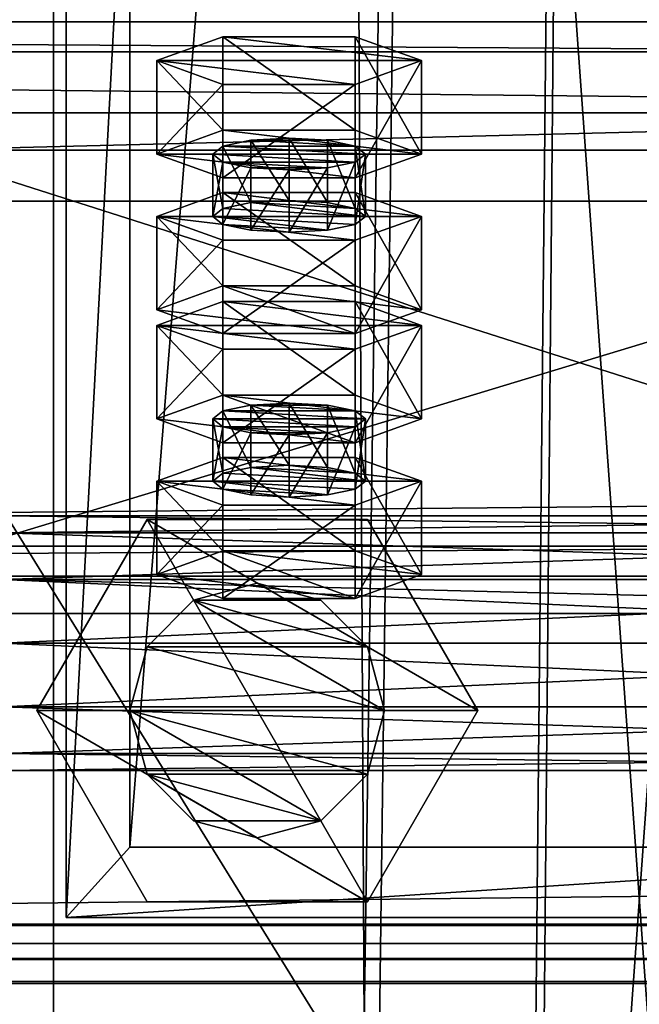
# Model space of a CAD drawing. Header units: millimetres. Extents: x -333 to 67333, y -930 to 39730.
# Tile 581 of 656: x -49 to 0, y 23592 to 23669. Entities that reach past the tile are written whole.
import ezdxf

# ---------------------------------------------------------------- set-up
doc = ezdxf.new("R2010")
doc.units = ezdxf.units.MM
for name, color, linetype in [('13', 7, 'Continuous'), ('4', 7, 'Continuous'), ('5', 7, 'Continuous'), ('6', 7, 'Continuous'), ('7', 7, 'Continuous'), ('95', 7, 'Continuous'), ('99', 7, 'Continuous')]:
    doc.layers.add(name, color=color, linetype=linetype)

msp = doc.modelspace()

# ---------------------------------------------------------------- meshes
at = {"layer": '13', "color": 30}
mesh = msp.add_polyface(dxfattribs=at)
corners = [(-330.01, 23596.403, 6663.84), (-330.01, 23668.786, 6648.455), (6099.99, 23668.786, 6648.455), (6099.99, 23596.403, 6663.84), (-330.01, 23627.621, 6454.781), (6099.99, 23627.621, 6454.781), (-330.01, 23688.266, 6441.891), (6099.99, 23688.266, 6441.891), (-330.01, 23690.969, 6454.607), (6099.99, 23690.969, 6454.607), (-330.01, 23692.925, 6454.191), (6099.99, 23692.925, 6454.191), (-330.01, 23689.806, 6439.519), (6099.99, 23689.806, 6439.519), (-330.01, 23625.248, 6453.241), (6099.99, 23625.248, 6453.241), (-330.01, 23666.414, 6646.914), (6099.99, 23666.414, 6646.914), (-330.01, 23597.943, 6661.468), (6099.99, 23597.943, 6661.468), (-330.01, 23595.24, 6648.752), (6099.99, 23595.24, 6648.752), (-330.01, 23593.284, 6649.168), (6099.99, 23593.284, 6649.168)]
mesh.append_faces([[corners[k] for k in face] for face in [(0, 2, 3, 3), (1, 5, 2, 2), (4, 7, 5, 5), (6, 9, 7, 7), (8, 11, 9, 9), (10, 13, 11, 11), (12, 15, 13, 13), (14, 17, 15, 15), (16, 19, 17, 17), (18, 21, 19, 19), (20, 23, 21, 21), (22, 3, 23, 23), (20, 0, 22, 22), (8, 12, 10, 10), (13, 9, 11, 11), (3, 21, 23, 23)]], dxfattribs={"vtx0": -1, "color": 30})
mesh.append_faces([[corners[k] for k in face] for face in [(1, 16, 4, 4), (16, 0, 18, 18), (18, 0, 20, 20), (12, 6, 14, 14), (14, 4, 16, 16), (2, 19, 3, 3), (19, 2, 17, 17), (17, 2, 15, 15), (15, 5, 13, 13), (21, 3, 19, 19)]], dxfattribs={"vtx0": -1, "vtx1": -1, "color": 30})
mesh.append_faces([[corners[k] for k in face] for face in [(16, 1, 0, 0), (12, 8, 6, 6), (14, 6, 4, 4), (15, 2, 5, 5), (13, 5, 7, 7), (13, 7, 9, 9)]], dxfattribs={"vtx0": -1, "vtx2": -1, "vtx3": -1, "color": 30})
mesh.append_faces([[corners[k] for k in face] for face in [(0, 1, 2, 2), (1, 4, 5, 5), (4, 6, 7, 7), (6, 8, 9, 9), (8, 10, 11, 11), (10, 12, 13, 13), (12, 14, 15, 15), (14, 16, 17, 17), (16, 18, 19, 19), (18, 20, 21, 21), (20, 22, 23, 23), (22, 0, 3, 3)]], dxfattribs={"vtx2": -1, "vtx3": -1, "color": 30})
at = {"layer": '4', "color": 171}
mesh = msp.add_polyface(dxfattribs=at)
corners = [(-40, 24686.672, 5199.431), (40, 24686.672, 5199.431), (40, 23692.341, 3080), (-40, 23692.341, 3080), (40, 24614.247, 5233.409), (40, 23603.974, 3080), (-40, 24614.247, 5233.409), (-40, 23603.974, 3080), (-45, 24691.199, 5197.307), (-45, 24609.72, 5235.533), (-45, 23598.451, 3080), (-45, 23697.864, 3080), (45, 24609.72, 5235.533), (45, 23598.451, 3080), (45, 24691.199, 5197.307), (45, 23697.864, 3080)]
mesh.append_faces([[corners[k] for k in face] for face in [(0, 2, 3, 3), (1, 5, 2, 2), (4, 7, 5, 5), (6, 3, 7, 7), (8, 10, 11, 11), (9, 13, 10, 10), (12, 15, 13, 13), (14, 11, 15, 15)]], dxfattribs={"vtx0": -1, "color": 171})
mesh.append_faces([[corners[k] for k in face] for face in [(9, 6, 12, 12), (6, 8, 0, 0), (0, 8, 1, 1), (12, 4, 14, 14), (4, 12, 6, 6), (14, 1, 8, 8), (11, 3, 15, 15), (3, 10, 7, 7), (7, 10, 5, 5), (15, 2, 13, 13), (2, 15, 3, 3), (13, 5, 10, 10)]], dxfattribs={"vtx0": -1, "vtx1": -1, "color": 171})
mesh.append_faces([[corners[k] for k in face] for face in [(6, 9, 8, 8), (14, 4, 1, 1), (3, 11, 10, 10), (13, 2, 5, 5)]], dxfattribs={"vtx0": -1, "vtx2": -1, "vtx3": -1, "color": 171})
mesh.append_faces([[corners[k] for k in face] for face in [(0, 1, 2, 2), (1, 4, 5, 5), (4, 6, 7, 7), (6, 0, 3, 3), (8, 9, 10, 10), (9, 12, 13, 13), (12, 14, 15, 15), (14, 8, 11, 11)]], dxfattribs={"vtx2": -1, "vtx3": -1, "color": 171})
at = {"layer": '5', "color": 131}
mesh = msp.add_polyface(dxfattribs=at)
corners = [(-46, 29384.998, 2984), (46, 29384.998, 2984), (46, 19415.028, 2984), (-46, 19415.028, 2984), (46, 29384.998, 3076), (46, 19415.028, 3076), (-46, 29384.998, 3076), (-46, 19415.028, 3076), (-50, 29384.998, 2980), (-50, 29384.998, 3080), (-50, 19415.028, 3080), (-50, 19415.028, 2980), (50, 29384.998, 3080), (50, 19415.028, 3080), (50, 29384.998, 2980), (50, 19415.028, 2980)]
mesh.append_faces([[corners[k] for k in face] for face in [(0, 2, 3, 3), (1, 5, 2, 2), (4, 7, 5, 5), (6, 3, 7, 7), (8, 10, 11, 11), (9, 13, 10, 10), (12, 15, 13, 13), (14, 11, 15, 15)]], dxfattribs={"vtx0": -1, "color": 131})
mesh.append_faces([[corners[k] for k in face] for face in [(9, 6, 12, 12), (6, 8, 0, 0), (0, 8, 1, 1), (12, 4, 14, 14), (4, 12, 6, 6), (14, 1, 8, 8), (11, 3, 15, 15), (3, 10, 7, 7), (7, 10, 5, 5), (15, 2, 13, 13), (2, 15, 3, 3), (13, 5, 10, 10)]], dxfattribs={"vtx0": -1, "vtx1": -1, "color": 131})
mesh.append_faces([[corners[k] for k in face] for face in [(6, 9, 8, 8), (14, 4, 1, 1), (3, 11, 10, 10), (13, 2, 5, 5)]], dxfattribs={"vtx0": -1, "vtx2": -1, "vtx3": -1, "color": 131})
mesh.append_faces([[corners[k] for k in face] for face in [(0, 1, 2, 2), (1, 4, 5, 5), (4, 6, 7, 7), (6, 0, 3, 3), (8, 9, 10, 10), (9, 12, 13, 13), (12, 14, 15, 15), (14, 8, 11, 11)]], dxfattribs={"vtx2": -1, "vtx3": -1, "color": 131})
at = {"layer": '6', "color": 2}
mesh = msp.add_polyface(dxfattribs=at)
corners = [(-80, 19419.855, 7183.527), (80, 19419.855, 7183.527), (80, 30845.058, 4755.103), (-80, 30845.058, 4755.103), (-80, 19419.855, 7347.101), (-80, 30878.321, 4911.608), (80, 19419.855, 7347.101), (80, 30878.321, 4911.608), (75, 30846.097, 4759.994), (-75, 30846.097, 4759.994), (-75, 30877.281, 4906.717), (75, 30877.281, 4906.717), (-75, 19419.855, 7341.99), (75, 19419.855, 7341.99), (-75, 19419.855, 7188.639), (75, 19419.855, 7188.639)]
mesh.append_faces([[corners[k] for k in face] for face in [(0, 2, 3, 3), (4, 3, 5, 5), (6, 5, 7, 7), (1, 7, 2, 2), (12, 11, 10, 10), (14, 10, 9, 9), (15, 9, 8, 8), (13, 8, 11, 11)]], dxfattribs={"vtx0": -1, "color": 2})
mesh.append_faces([[corners[k] for k in face] for face in [(2, 8, 3, 3), (8, 7, 11, 11), (11, 7, 10, 10), (3, 9, 5, 5), (9, 3, 8, 8), (5, 10, 7, 7), (4, 12, 0, 0), (12, 6, 13, 13), (13, 6, 15, 15), (0, 14, 1, 1), (14, 0, 12, 12), (1, 15, 6, 6)]], dxfattribs={"vtx0": -1, "vtx1": -1, "color": 2})
mesh.append_faces([[corners[k] for k in face] for face in [(8, 2, 7, 7), (5, 9, 10, 10), (12, 4, 6, 6), (1, 14, 15, 15)]], dxfattribs={"vtx0": -1, "vtx2": -1, "vtx3": -1, "color": 2})
mesh.append_faces([[corners[k] for k in face] for face in [(0, 1, 2, 2), (4, 0, 3, 3), (6, 4, 5, 5), (1, 6, 7, 7), (12, 13, 11, 11), (14, 12, 10, 10), (15, 14, 9, 9), (13, 15, 8, 8)]], dxfattribs={"vtx2": -1, "vtx3": -1, "color": 2})
at = {"layer": '7', "color": 6}
mesh = msp.add_polyface(dxfattribs=at)
corners = [(60, 23661.632, 6624.417), (-60, 23661.632, 6624.417), (-60, 23625.248, 6453.239), (60, 23625.248, 6453.239), (-60, 23602.943, 6636.891), (-60, 23566.559, 6465.714), (-57, 23602.943, 6636.891), (-57, 23566.559, 6465.714), (-57, 23658.697, 6625.041), (-57, 23622.314, 6453.863), (57, 23658.697, 6625.041), (57, 23622.314, 6453.863), (57, 23602.943, 6636.891), (57, 23566.559, 6465.714), (60, 23602.943, 6636.891), (60, 23566.559, 6465.714)]
mesh.append_faces([[corners[k] for k in face] for face in [(0, 2, 3, 3), (1, 5, 2, 2), (4, 7, 5, 5), (6, 9, 7, 7), (8, 11, 9, 9), (10, 13, 11, 11), (12, 15, 13, 13), (14, 3, 15, 15), (12, 0, 14, 14), (7, 2, 5, 5)]], dxfattribs={"vtx0": -1, "color": 6})
mesh.append_faces([[corners[k] for k in face] for face in [(1, 8, 4, 4), (8, 0, 10, 10), (10, 0, 12, 12), (3, 11, 15, 15), (11, 2, 9, 9), (9, 2, 7, 7)]], dxfattribs={"vtx0": -1, "vtx1": -1, "color": 6})
mesh.append_faces([[corners[k] for k in face] for face in [(8, 1, 0, 0), (11, 3, 2, 2)]], dxfattribs={"vtx0": -1, "vtx2": -1, "vtx3": -1, "color": 6})
mesh.append_faces([[corners[k] for k in face] for face in [(6, 4, 8, 8), (13, 15, 11, 11)]], dxfattribs={"vtx1": -1, "color": 6})
mesh.append_faces([[corners[k] for k in face] for face in [(0, 1, 2, 2), (1, 4, 5, 5), (4, 6, 7, 7), (6, 8, 9, 9), (8, 10, 11, 11), (10, 12, 13, 13), (12, 14, 15, 15), (14, 0, 3, 3)]], dxfattribs={"vtx2": -1, "vtx3": -1, "color": 6})
at = {"layer": '95', "color": 20}
mesh = msp.add_polyface(dxfattribs=at)
corners = [(-21.5, 23658.391, 6599.547), (-22.304, 23657.767, 6596.613), (-22.304, 23652.876, 6597.652), (-32.696, 23657.767, 6596.613), (-33.5, 23658.391, 6599.547), (-33.5, 23653.5, 6600.587), (-32.696, 23659.014, 6602.482), (-32.696, 23654.124, 6603.521), (-30.5, 23659.471, 6604.63), (-30.5, 23654.58, 6605.67), (-27.5, 23659.638, 6605.416), (-27.5, 23654.747, 6606.456), (-24.5, 23659.471, 6604.63), (-24.5, 23654.58, 6605.67), (-22.304, 23659.014, 6602.482), (-22.304, 23654.124, 6603.521), (-21.5, 23653.5, 6600.587), (-24.5, 23657.31, 6594.465), (-30.5, 23657.31, 6594.465), (-27.5, 23657.143, 6593.679), (-17.108, 23665.727, 6597.988), (-22.304, 23663.856, 6589.185), (-22.304, 23656.519, 6590.744), (-17.108, 23658.391, 6599.547), (-32.696, 23663.856, 6589.185), (-32.696, 23656.519, 6590.744), (-37.892, 23665.727, 6597.988), (-37.892, 23658.391, 6599.547), (-32.696, 23667.598, 6606.791), (-32.696, 23660.262, 6608.351), (-22.304, 23667.598, 6606.791), (-22.304, 23660.262, 6608.351)]
mesh.append_faces([[corners[k] for k in face] for face in [(6, 9, 7, 7), (8, 11, 9, 9), (10, 13, 11, 11), (12, 15, 13, 13), (17, 18, 19, 19), (8, 12, 10, 10), (20, 22, 23, 23), (21, 25, 22, 22), (24, 27, 25, 25), (26, 29, 27, 27), (28, 31, 29, 29), (30, 23, 31, 31), (21, 26, 24, 24), (28, 20, 30, 30), (23, 29, 31, 31), (27, 22, 25, 25)]], dxfattribs={"vtx0": -1, "color": 20})
mesh.append_faces([[corners[k] for k in face] for face in [(18, 17, 3, 3), (3, 1, 4, 4), (4, 0, 6, 6), (6, 14, 8, 8), (26, 20, 28, 28), (29, 23, 27, 27)]], dxfattribs={"vtx0": -1, "vtx1": -1, "color": 20})
mesh.append_faces([[corners[k] for k in face] for face in [(3, 17, 1, 1), (4, 1, 0, 0), (6, 0, 14, 14), (8, 14, 12, 12), (26, 21, 20, 20), (27, 23, 22, 22)]], dxfattribs={"vtx0": -1, "vtx2": -1, "vtx3": -1, "color": 20})
mesh.append_faces([[corners[k] for k in face] for face in [(0, 1, 2, 2), (3, 4, 5, 5), (4, 6, 7, 7), (6, 8, 9, 9), (8, 10, 11, 11), (10, 12, 13, 13), (12, 14, 15, 15), (14, 0, 16, 16), (20, 21, 22, 22), (21, 24, 25, 25), (24, 26, 27, 27), (26, 28, 29, 29), (28, 30, 31, 31), (30, 20, 23, 23)]], dxfattribs={"vtx2": -1, "vtx3": -1, "color": 20})
mesh = msp.add_polyface(dxfattribs=at)
corners = [(-21.5, 23658.391, 6599.547), (-22.304, 23652.876, 6597.652), (-21.5, 23653.5, 6600.587), (-22.304, 23657.767, 6596.613), (-24.5, 23657.31, 6594.465), (-24.5, 23652.419, 6595.504), (-27.5, 23657.143, 6593.679), (-27.5, 23652.252, 6594.718), (-30.5, 23657.31, 6594.465), (-30.5, 23652.419, 6595.504), (-32.696, 23657.767, 6596.613), (-32.696, 23652.876, 6597.652), (-33.5, 23653.5, 6600.587), (-33.5, 23658.391, 6599.547), (-32.696, 23654.124, 6603.521), (-22.304, 23659.014, 6602.482), (-22.304, 23654.124, 6603.521), (-27.5, 23654.747, 6606.456), (-24.5, 23654.58, 6605.67), (-30.5, 23654.58, 6605.67), (-17.108, 23653.5, 6600.587), (-22.304, 23651.629, 6591.784), (-22.304, 23644.293, 6593.343), (-17.108, 23646.164, 6602.146), (-32.696, 23651.629, 6591.784), (-32.696, 23644.293, 6593.343), (-37.892, 23653.5, 6600.587), (-37.892, 23646.164, 6602.146), (-32.696, 23655.371, 6609.39), (-32.696, 23648.035, 6610.95), (-22.304, 23655.371, 6609.39), (-22.304, 23648.035, 6610.95), (-37.892, 23644.936, 6500.173), (-17.108, 23644.936, 6500.173), (-32.696, 23646.807, 6508.977), (-22.304, 23646.807, 6508.977)]
mesh.append_faces([[corners[k] for k in face] for face in [(0, 1, 2, 2), (3, 5, 1, 1), (4, 7, 5, 5), (6, 9, 7, 7), (8, 11, 9, 9), (10, 12, 11, 11), (13, 14, 12, 12), (15, 2, 16, 16), (16, 17, 18, 18), (11, 7, 9, 9), (20, 22, 23, 23), (21, 25, 22, 22), (24, 27, 25, 25), (26, 29, 27, 27), (28, 31, 29, 29), (30, 23, 31, 31), (21, 26, 24, 24), (28, 20, 30, 30), (23, 29, 31, 31), (34, 33, 35, 35)]], dxfattribs={"vtx0": -1, "color": 20})
mesh.append_faces([[corners[k] for k in face] for face in [(17, 16, 19, 19), (19, 2, 14, 14), (14, 2, 12, 12), (12, 5, 11, 11), (26, 20, 28, 28), (29, 22, 27, 27), (32, 33, 34, 34)]], dxfattribs={"vtx0": -1, "vtx1": -1, "color": 20})
mesh.append_faces([[corners[k] for k in face] for face in [(19, 16, 2, 2), (12, 2, 1, 1), (12, 1, 5, 5), (11, 5, 7, 7), (26, 21, 20, 20)]], dxfattribs={"vtx0": -1, "vtx2": -1, "vtx3": -1, "color": 20})
mesh.append_faces([[corners[k] for k in face] for face in [(3, 4, 5, 5), (4, 6, 7, 7), (6, 8, 9, 9), (8, 10, 11, 11), (20, 21, 22, 22), (21, 24, 25, 25), (24, 26, 27, 27), (26, 28, 29, 29), (28, 30, 31, 31), (30, 20, 23, 23)]], dxfattribs={"vtx2": -1, "vtx3": -1, "color": 20})
mesh = msp.add_polyface(dxfattribs=at)
corners = [(-32.696, 23648.035, 6610.95), (-17.108, 23646.164, 6602.146), (-22.304, 23644.293, 6593.343), (-37.892, 23646.164, 6602.146), (-32.696, 23644.293, 6593.343), (-21.5, 23637.6, 6501.733), (-22.304, 23636.976, 6498.798), (-22.304, 23632.086, 6499.838), (-32.696, 23636.976, 6498.798), (-33.5, 23637.6, 6501.733), (-33.5, 23632.709, 6502.772), (-32.696, 23638.224, 6504.667), (-32.696, 23633.333, 6505.706), (-30.5, 23638.68, 6506.815), (-30.5, 23633.79, 6507.855), (-27.5, 23638.847, 6507.601), (-27.5, 23633.957, 6508.641), (-24.5, 23638.68, 6506.815), (-24.5, 23633.79, 6507.855), (-22.304, 23638.224, 6504.667), (-22.304, 23633.333, 6505.706), (-21.5, 23632.709, 6502.772), (-24.5, 23636.52, 6496.65), (-30.5, 23636.52, 6496.65), (-27.5, 23636.353, 6495.864), (-17.108, 23644.936, 6500.173), (-22.304, 23643.065, 6491.37), (-22.304, 23635.729, 6492.929), (-17.108, 23637.6, 6501.733), (-32.696, 23643.065, 6491.37), (-32.696, 23635.729, 6492.929), (-37.892, 23644.936, 6500.173), (-37.892, 23637.6, 6501.733), (-32.696, 23646.807, 6508.977), (-32.696, 23639.471, 6510.536), (-22.304, 23646.807, 6508.977), (-22.304, 23639.471, 6510.536)]
mesh.append_faces([[corners[k] for k in face] for face in [(3, 2, 4, 4), (11, 14, 12, 12), (13, 16, 14, 14), (15, 18, 16, 16), (17, 20, 18, 18), (22, 23, 24, 24), (13, 17, 15, 15), (25, 27, 28, 28), (26, 30, 27, 27), (29, 32, 30, 30), (31, 34, 32, 32), (33, 36, 34, 34), (35, 28, 36, 36), (26, 31, 29, 29), (28, 34, 36, 36), (32, 27, 30, 30)]], dxfattribs={"vtx0": -1, "color": 20})
mesh.append_faces([[corners[k] for k in face] for face in [(23, 22, 8, 8), (8, 6, 9, 9), (9, 5, 11, 11), (11, 19, 13, 13), (34, 27, 32, 32)]], dxfattribs={"vtx0": -1, "vtx1": -1, "color": 20})
mesh.append_faces([[corners[k] for k in face] for face in [(0, 1, 2, 2), (8, 22, 6, 6), (9, 6, 5, 5), (11, 5, 19, 19), (13, 19, 17, 17), (31, 26, 25, 25), (34, 28, 27, 27)]], dxfattribs={"vtx0": -1, "vtx2": -1, "vtx3": -1, "color": 20})
mesh.append_faces([[corners[k] for k in face] for face in [(5, 6, 7, 7), (8, 9, 10, 10), (9, 11, 12, 12), (11, 13, 14, 14), (13, 15, 16, 16), (15, 17, 18, 18), (17, 19, 20, 20), (19, 5, 21, 21), (25, 26, 27, 27), (26, 29, 30, 30), (29, 31, 32, 32), (31, 33, 34, 34), (33, 35, 36, 36), (35, 25, 28, 28)]], dxfattribs={"vtx2": -1, "vtx3": -1, "color": 20})
mesh = msp.add_polyface(dxfattribs=at)
corners = [(-21.5, 23637.6, 6501.733), (-22.304, 23632.086, 6499.838), (-21.5, 23632.709, 6502.772), (-22.304, 23636.976, 6498.798), (-24.5, 23636.52, 6496.65), (-24.5, 23631.629, 6497.689), (-27.5, 23636.353, 6495.864), (-27.5, 23631.462, 6496.903), (-30.5, 23636.52, 6496.65), (-30.5, 23631.629, 6497.689), (-32.696, 23636.976, 6498.798), (-32.696, 23632.086, 6499.838), (-33.5, 23632.709, 6502.772), (-33.5, 23637.6, 6501.733), (-32.696, 23633.333, 6505.706), (-22.304, 23638.224, 6504.667), (-22.304, 23633.333, 6505.706), (-27.5, 23633.957, 6508.641), (-24.5, 23633.79, 6507.855), (-30.5, 23633.79, 6507.855), (-17.108, 23632.709, 6502.772), (-22.304, 23630.838, 6493.969), (-22.304, 23623.502, 6495.528), (-17.108, 23625.373, 6504.331), (-32.696, 23630.838, 6493.969), (-32.696, 23623.502, 6495.528), (-37.892, 23632.709, 6502.772), (-37.892, 23625.373, 6504.331), (-32.696, 23634.58, 6511.575), (-32.696, 23627.244, 6513.135), (-22.304, 23634.58, 6511.575), (-22.304, 23627.244, 6513.135)]
mesh.append_faces([[corners[k] for k in face] for face in [(0, 1, 2, 2), (3, 5, 1, 1), (4, 7, 5, 5), (6, 9, 7, 7), (8, 11, 9, 9), (10, 12, 11, 11), (13, 14, 12, 12), (15, 2, 16, 16), (16, 17, 18, 18), (11, 7, 9, 9), (20, 22, 23, 23), (21, 25, 22, 22), (24, 27, 25, 25), (26, 29, 27, 27), (28, 31, 29, 29), (30, 23, 31, 31), (21, 26, 24, 24), (28, 20, 30, 30), (23, 29, 31, 31), (27, 22, 25, 25)]], dxfattribs={"vtx0": -1, "color": 20})
mesh.append_faces([[corners[k] for k in face] for face in [(17, 16, 19, 19), (19, 2, 14, 14), (14, 2, 12, 12), (12, 5, 11, 11), (26, 20, 28, 28), (29, 22, 27, 27)]], dxfattribs={"vtx0": -1, "vtx1": -1, "color": 20})
mesh.append_faces([[corners[k] for k in face] for face in [(19, 16, 2, 2), (12, 2, 1, 1), (12, 1, 5, 5), (11, 5, 7, 7), (26, 21, 20, 20), (29, 23, 22, 22)]], dxfattribs={"vtx0": -1, "vtx2": -1, "vtx3": -1, "color": 20})
mesh.append_faces([[corners[k] for k in face] for face in [(3, 4, 5, 5), (4, 6, 7, 7), (6, 8, 9, 9), (8, 10, 11, 11), (20, 21, 22, 22), (21, 24, 25, 25), (24, 26, 27, 27), (26, 28, 29, 29), (28, 30, 31, 31), (30, 20, 23, 23)]], dxfattribs={"vtx2": -1, "vtx3": -1, "color": 20})
at = {"layer": '95', "color": 7}
mesh = msp.add_polyface(dxfattribs=at)
corners = [(60, 23610, 3020), (60, 23611.34, 3015), (-50, 23611.34, 3015), (-50, 23610, 3020), (60, 23615, 3011.34), (-50, 23615, 3011.34), (60, 23620, 3010), (-50, 23620, 3010), (60, 23625, 3011.34), (-50, 23625, 3011.34), (60, 23628.66, 3015), (-50, 23628.66, 3015), (60, 23630, 3020), (-50, 23630, 3020), (60, 23628.66, 3025), (-50, 23628.66, 3025), (60, 23625, 3028.66), (-50, 23625, 3028.66), (60, 23620, 3030), (-50, 23620, 3030), (60, 23615, 3028.66), (-50, 23615, 3028.66), (60, 23611.34, 3025), (-50, 23611.34, 3025), (-50, 23602.679, 3020), (-50, 23611.34, 3005), (-62.5, 23611.34, 3005), (-62.5, 23602.679, 3020), (-50, 23628.66, 3005), (-62.5, 23628.66, 3005), (-50, 23637.321, 3020), (-62.5, 23637.321, 3020), (-50, 23628.66, 3035), (-62.5, 23628.66, 3035), (-50, 23611.34, 3035), (-62.5, 23611.34, 3035), (72.5, 23602.679, 3020), (72.5, 23611.34, 3005), (60, 23611.34, 3005), (60, 23602.679, 3020), (72.5, 23628.66, 3005), (60, 23628.66, 3005), (72.5, 23637.321, 3020), (60, 23637.321, 3020), (72.5, 23628.66, 3035), (60, 23628.66, 3035), (72.5, 23611.34, 3035), (60, 23611.34, 3035), (60, 23470, 3020), (60, 23471.34, 3015), (-50, 23471.34, 3015), (-50, 23470, 3020), (60, 23475, 3011.34), (-50, 23475, 3011.34), (60, 23480, 3010), (-50, 23480, 3010), (60, 23485, 3011.34), (-50, 23485, 3011.34), (60, 23488.66, 3015), (-50, 23488.66, 3015), (60, 23490, 3020), (-50, 23490, 3020), (60, 23488.66, 3025), (-50, 23488.66, 3025), (60, 23485, 3028.66), (-50, 23485, 3028.66), (60, 23480, 3030), (-50, 23480, 3030), (60, 23475, 3028.66), (-50, 23475, 3028.66), (60, 23471.34, 3025), (-50, 23471.34, 3025), (-50, 23462.679, 3020), (-50, 23471.34, 3005), (-62.5, 23471.34, 3005), (-62.5, 23462.679, 3020), (-50, 23488.66, 3005), (-62.5, 23488.66, 3005), (-50, 23497.321, 3020), (-62.5, 23497.321, 3020), (-50, 23488.66, 3035), (-62.5, 23488.66, 3035), (-50, 23471.34, 3035), (-62.5, 23471.34, 3035), (72.5, 23462.679, 3020), (72.5, 23471.34, 3005), (60, 23471.34, 3005), (60, 23462.679, 3020), (72.5, 23488.66, 3005), (60, 23488.66, 3005), (72.5, 23497.321, 3020), (60, 23497.321, 3020), (72.5, 23488.66, 3035), (60, 23488.66, 3035), (72.5, 23471.34, 3035), (60, 23471.34, 3035)]
mesh.append_faces([[corners[k] for k in face] for face in [(0, 2, 3, 3), (1, 5, 2, 2), (4, 7, 5, 5), (6, 9, 7, 7), (8, 11, 9, 9), (10, 13, 11, 11), (12, 15, 13, 13), (14, 17, 15, 15), (16, 19, 17, 17), (18, 21, 19, 19), (20, 23, 21, 21), (22, 3, 23, 23), (6, 10, 8, 8), (18, 22, 20, 20), (23, 19, 21, 21), (11, 7, 9, 9), (24, 26, 27, 27), (25, 29, 26, 26), (28, 31, 29, 29), (30, 33, 31, 31), (32, 35, 33, 33), (34, 27, 35, 35), (25, 30, 28, 28), (32, 24, 34, 34), (27, 33, 35, 35), (31, 26, 29, 29), (36, 38, 39, 39), (37, 41, 38, 38), (40, 43, 41, 41), (42, 45, 43, 43), (44, 47, 45, 45), (46, 39, 47, 47), (37, 42, 40, 40), (44, 36, 46, 46), (39, 45, 47, 47), (43, 38, 41, 41), (48, 50, 51, 51), (49, 53, 50, 50), (52, 55, 53, 53), (54, 57, 55, 55), (56, 59, 57, 57), (58, 61, 59, 59), (60, 63, 61, 61), (62, 65, 63, 63), (64, 67, 65, 65), (66, 69, 67, 67), (68, 71, 69, 69), (70, 51, 71, 71), (52, 56, 54, 54), (64, 68, 66, 66), (71, 67, 69, 69), (59, 55, 57, 57), (72, 74, 75, 75), (73, 77, 74, 74), (76, 79, 77, 77), (78, 81, 79, 79), (80, 83, 81, 81), (82, 75, 83, 83), (73, 78, 76, 76), (80, 72, 82, 82), (75, 81, 83, 83), (79, 74, 77, 77), (84, 86, 87, 87), (85, 89, 86, 86), (88, 91, 89, 89), (90, 93, 91, 91), (92, 95, 93, 93), (94, 87, 95, 95), (85, 90, 88, 88), (92, 84, 94, 94), (87, 93, 95, 95), (91, 86, 89, 89)]], dxfattribs={"vtx0": -1, "color": 7})
mesh.append_faces([[corners[k] for k in face] for face in [(10, 1, 12, 12), (12, 0, 14, 14), (14, 22, 16, 16), (16, 22, 18, 18), (19, 23, 17, 17), (17, 3, 15, 15), (15, 2, 13, 13), (13, 5, 11, 11), (30, 24, 32, 32), (33, 26, 31, 31), (42, 36, 44, 44), (45, 38, 43, 43), (56, 52, 58, 58), (58, 52, 60, 60), (60, 48, 62, 62), (62, 70, 64, 64), (67, 71, 65, 65), (65, 71, 63, 63), (63, 50, 61, 61), (61, 53, 59, 59), (78, 72, 80, 80), (81, 74, 79, 79), (90, 84, 92, 92), (93, 86, 91, 91)]], dxfattribs={"vtx0": -1, "vtx1": -1, "color": 7})
mesh.append_faces([[corners[k] for k in face] for face in [(10, 6, 4, 4), (10, 4, 1, 1), (12, 1, 0, 0), (14, 0, 22, 22), (17, 23, 3, 3), (15, 3, 2, 2), (13, 2, 5, 5), (11, 5, 7, 7), (30, 25, 24, 24), (33, 27, 26, 26), (42, 37, 36, 36), (45, 39, 38, 38), (60, 52, 49, 49), (60, 49, 48, 48), (62, 48, 70, 70), (64, 70, 68, 68), (63, 71, 51, 51), (63, 51, 50, 50), (61, 50, 53, 53), (59, 53, 55, 55), (78, 73, 72, 72), (81, 75, 74, 74), (90, 85, 84, 84), (93, 87, 86, 86)]], dxfattribs={"vtx0": -1, "vtx2": -1, "vtx3": -1, "color": 7})
mesh.append_faces([[corners[k] for k in face] for face in [(0, 1, 2, 2), (1, 4, 5, 5), (4, 6, 7, 7), (6, 8, 9, 9), (8, 10, 11, 11), (10, 12, 13, 13), (12, 14, 15, 15), (14, 16, 17, 17), (16, 18, 19, 19), (18, 20, 21, 21), (20, 22, 23, 23), (22, 0, 3, 3), (24, 25, 26, 26), (25, 28, 29, 29), (28, 30, 31, 31), (30, 32, 33, 33), (32, 34, 35, 35), (34, 24, 27, 27), (36, 37, 38, 38), (37, 40, 41, 41), (40, 42, 43, 43), (42, 44, 45, 45), (44, 46, 47, 47), (46, 36, 39, 39), (48, 49, 50, 50), (49, 52, 53, 53), (52, 54, 55, 55), (54, 56, 57, 57), (56, 58, 59, 59), (58, 60, 61, 61), (60, 62, 63, 63), (62, 64, 65, 65), (64, 66, 67, 67), (66, 68, 69, 69), (68, 70, 71, 71), (70, 48, 51, 51), (72, 73, 74, 74), (73, 76, 77, 77), (76, 78, 79, 79), (78, 80, 81, 81), (80, 82, 83, 83), (82, 72, 75, 75), (84, 85, 86, 86), (85, 88, 89, 89), (88, 90, 91, 91), (90, 92, 93, 93), (92, 94, 95, 95), (94, 84, 87, 87)]], dxfattribs={"vtx2": -1, "vtx3": -1, "color": 7})
mesh = msp.add_polyface(dxfattribs=at)
corners = [(-40, 23614.7, 4337.78), (-38.66, 23619.7, 4337.78), (-38.66, 23619.7, 4357.78), (-40, 23614.7, 4357.78), (-35, 23623.36, 4337.78), (-35, 23623.36, 4357.78), (-30, 23624.7, 4337.78), (-30, 23624.7, 4357.78), (-30, 23604.7, 4337.78), (-35, 23606.04, 4337.78), (-35, 23606.04, 4357.78), (-30, 23604.7, 4357.78), (-38.66, 23609.7, 4337.78), (-38.66, 23609.7, 4357.78), (-25, 23623.36, 4337.78), (-21.34, 23619.7, 4337.78), (-20, 23614.7, 4337.78), (-21.34, 23609.7, 4337.78), (-25, 23606.04, 4337.78), (-25, 23606.04, 4357.78), (-20, 23614.7, 4357.78), (-47.321, 23614.7, 4357.78), (-38.66, 23629.7, 4357.78), (-38.66, 23629.7, 4370.28), (-47.321, 23614.7, 4370.28), (-21.34, 23629.7, 4370.28), (-21.34, 23599.7, 4357.78), (-38.66, 23599.7, 4357.78), (-38.66, 23599.7, 4370.28), (-12.679, 23614.7, 4357.78), (-21.34, 23599.7, 4370.28), (-47.321, 23614.7, 4325.28), (-38.66, 23629.7, 4325.28), (-38.66, 23629.7, 4337.78), (-47.321, 23614.7, 4337.78), (-21.34, 23629.7, 4337.78), (-21.34, 23599.7, 4325.28), (-38.66, 23599.7, 4325.28), (-38.66, 23599.7, 4337.78), (-12.679, 23614.7, 4325.28), (-21.34, 23599.7, 4337.78)]
mesh.append_faces([[corners[k] for k in face] for face in [(0, 2, 3, 3), (1, 5, 2, 2), (4, 7, 5, 5), (8, 10, 11, 11), (9, 13, 10, 10), (12, 3, 13, 13), (4, 14, 6, 6), (18, 9, 8, 8), (13, 11, 10, 10), (21, 23, 24, 24), (22, 25, 23, 23), (27, 24, 28, 28), (26, 21, 27, 27), (24, 30, 28, 28), (31, 33, 34, 34), (32, 35, 33, 33), (37, 34, 38, 38), (36, 31, 37, 37), (34, 40, 38, 38)]], dxfattribs={"vtx0": -1, "color": 7})
mesh.append_faces([[corners[k] for k in face] for face in [(15, 4, 1, 1), (16, 1, 0, 0), (17, 0, 12, 12), (18, 12, 9, 9), (19, 13, 3, 3), (20, 3, 2, 2), (20, 2, 5, 5), (29, 22, 21, 21), (30, 24, 23, 23), (39, 32, 31, 31), (40, 34, 33, 33)]], dxfattribs={"vtx0": -1, "vtx2": -1, "vtx3": -1, "color": 7})
mesh.append_faces([[corners[k] for k in face] for face in [(0, 1, 2, 2), (1, 4, 5, 5), (4, 6, 7, 7), (8, 9, 10, 10), (9, 12, 13, 13), (12, 0, 3, 3), (21, 22, 23, 23), (26, 27, 28, 28), (27, 21, 24, 24), (31, 32, 33, 33), (36, 37, 38, 38), (37, 31, 34, 34)]], dxfattribs={"vtx2": -1, "vtx3": -1, "color": 7})
mesh = msp.add_polyface(dxfattribs=at)
corners = [(-30, 23624.7, 4337.78), (-25, 23623.36, 4337.78), (-25, 23623.36, 4357.78), (-30, 23624.7, 4357.78), (-21.34, 23619.7, 4337.78), (-21.34, 23619.7, 4357.78), (-20, 23614.7, 4337.78), (-20, 23614.7, 4357.78), (-21.34, 23609.7, 4337.78), (-21.34, 23609.7, 4357.78), (-25, 23606.04, 4337.78), (-25, 23606.04, 4357.78), (-30, 23604.7, 4337.78), (-30, 23604.7, 4357.78), (-35, 23623.36, 4337.78), (-38.66, 23619.7, 4337.78), (-40, 23614.7, 4337.78), (-38.66, 23609.7, 4337.78), (-38.66, 23609.7, 4357.78), (-40, 23614.7, 4357.78), (-35, 23623.36, 4357.78), (-38.66, 23629.7, 4357.78), (-21.34, 23629.7, 4357.78), (-21.34, 23629.7, 4370.28), (-12.679, 23614.7, 4357.78), (-12.679, 23614.7, 4370.28), (-21.34, 23599.7, 4357.78), (-21.34, 23599.7, 4370.28), (-38.66, 23599.7, 4370.28), (-47.321, 23614.7, 4357.78), (-38.66, 23629.7, 4370.28), (-38.66, 23629.7, 4325.28), (-21.34, 23629.7, 4325.28), (-21.34, 23629.7, 4337.78), (-12.679, 23614.7, 4325.28), (-12.679, 23614.7, 4337.78), (-21.34, 23599.7, 4325.28), (-21.34, 23599.7, 4337.78), (-38.66, 23599.7, 4337.78), (-47.321, 23614.7, 4325.28), (-38.66, 23629.7, 4337.78)]
mesh.append_faces([[corners[k] for k in face] for face in [(0, 2, 3, 3), (1, 5, 2, 2), (4, 7, 5, 5), (6, 9, 7, 7), (8, 11, 9, 9), (10, 13, 11, 11), (2, 20, 3, 3), (22, 25, 23, 23), (24, 27, 25, 25), (26, 28, 27, 27), (21, 24, 22, 22), (25, 30, 23, 23), (32, 35, 33, 33), (34, 37, 35, 35), (36, 38, 37, 37), (31, 34, 32, 32), (35, 40, 33, 33)]], dxfattribs={"vtx0": -1, "color": 7})
mesh.append_faces([[corners[k] for k in face] for face in [(1, 14, 4, 4), (4, 15, 6, 6), (6, 16, 8, 8), (8, 17, 10, 10), (13, 18, 11, 11), (11, 19, 9, 9), (9, 19, 7, 7), (7, 20, 5, 5), (5, 20, 2, 2), (24, 29, 26, 26), (27, 30, 25, 25), (34, 39, 36, 36), (37, 40, 35, 35)]], dxfattribs={"vtx0": -1, "vtx1": -1, "color": 7})
mesh.append_faces([[corners[k] for k in face] for face in [(0, 1, 2, 2), (1, 4, 5, 5), (4, 6, 7, 7), (6, 8, 9, 9), (8, 10, 11, 11), (10, 12, 13, 13), (21, 22, 23, 23), (22, 24, 25, 25), (24, 26, 27, 27), (31, 32, 33, 33), (32, 34, 35, 35), (34, 36, 37, 37)]], dxfattribs={"vtx2": -1, "vtx3": -1, "color": 7})
at = {"layer": '99', "color": 7}
mesh = msp.add_polyface(dxfattribs=at)
corners = [(100, 1810.003, 1000), (-100, 1810.003, 1000), (-100, 4590.002, 1000), (100, 4590.002, 1000), (100, 1810.003, 2280), (-100, 1810.003, 2280), (100, 4590.002, 2280), (-100, 4590.002, 2280), (100, 0, 2950), (-100, 0, 2950), (-100, 38800, 2950), (100, 38800, 2950), (100, 38800, -700), (-100, 38800, -700), (-100, 0, -700), (100, 0, -700), (100, 36990.001, 2280), (-100, 36990.001, 2280), (-100, 34210.002, 2280), (100, 34210.002, 2280), (-100, 34210.002, 1000), (100, 34210.002, 1000), (-100, 36990.001, 1000), (100, 36990.001, 1000), (100, 19847.421, 2200), (-100, 19847.421, 2200), (-100, 18949.942, 2200), (100, 18949.942, 2200), (-100, 18949.942, 100), (100, 18949.942, 100), (-100, 19847.421, 100), (100, 19847.421, 100), (100, 30990.001, 2280), (-100, 30990.001, 2280), (-100, 28210.002, 2280), (100, 28210.002, 2280), (-100, 28210.002, 1000), (100, 28210.002, 1000), (-100, 30990.001, 1000), (100, 30990.001, 1000), (100, 24990.001, 2280), (-100, 24990.001, 2280), (-100, 22210.002, 2280), (100, 22210.002, 2280), (-100, 22210.002, 1000), (100, 22210.002, 1000), (-100, 24990.001, 1000), (100, 24990.001, 1000), (100, 16590.001, 2280), (-100, 16590.001, 2280), (-100, 13810.002, 2280), (100, 13810.002, 2280), (-100, 13810.002, 1000), (100, 13810.002, 1000), (-100, 16590.001, 1000), (100, 16590.001, 1000), (100, 10590.001, 1000), (100, 10590.001, 2280), (100, 7810.002, 2280), (100, 7810.002, 1000), (-100, 7810.002, 2280), (-100, 7810.002, 1000), (-100, 10590.001, 1000), (-100, 10590.001, 2280)]
mesh.append_faces([[corners[k] for k in face] for face in [(0, 2, 3, 3), (4, 1, 0, 0), (6, 5, 4, 4), (3, 7, 6, 6), (8, 10, 11, 11), (12, 10, 13, 13), (14, 12, 13, 13), (8, 14, 9, 9), (16, 18, 19, 19), (19, 20, 21, 21), (21, 22, 23, 23), (23, 17, 16, 16), (24, 26, 27, 27), (27, 28, 29, 29), (29, 30, 31, 31), (31, 25, 24, 24), (32, 34, 35, 35), (35, 36, 37, 37), (37, 38, 39, 39), (39, 33, 32, 32), (40, 42, 43, 43), (43, 44, 45, 45), (45, 46, 47, 47), (47, 41, 40, 40), (48, 50, 51, 51), (51, 52, 53, 53), (53, 54, 55, 55), (55, 49, 48, 48), (58, 61, 59, 59), (59, 62, 56, 56), (56, 63, 57, 57), (57, 60, 58, 58)]], dxfattribs={"vtx0": -1, "color": 7})
mesh.append_faces([[corners[k] for k in face] for face in [(29, 55, 27, 27), (55, 56, 53, 53), (27, 48, 24, 24), (15, 29, 12, 12), (0, 8, 4, 4), (4, 8, 6, 6), (58, 8, 57, 57), (51, 8, 48, 48), (43, 8, 40, 40), (35, 8, 32, 32), (19, 8, 16, 16), (12, 23, 11, 11), (31, 12, 29, 29), (23, 39, 21, 21), (11, 16, 8, 8), (32, 21, 39, 39), (21, 32, 19, 19), (40, 37, 47, 47), (37, 40, 35, 35), (24, 45, 31, 31), (45, 24, 43, 43), (57, 53, 56, 56), (53, 57, 51, 51), (6, 59, 3, 3), (59, 6, 58, 58), (42, 25, 44, 44), (25, 42, 26, 26), (44, 30, 46, 46), (36, 30, 38, 38), (20, 30, 22, 22), (9, 5, 10, 10), (5, 14, 1, 1), (1, 14, 2, 2), (61, 14, 62, 62), (52, 14, 54, 54), (28, 14, 30, 30), (10, 17, 13, 13), (17, 33, 18, 18), (13, 30, 14, 14), (38, 18, 33, 33), (18, 38, 20, 20), (46, 34, 41, 41), (34, 46, 36, 36), (26, 54, 28, 28), (62, 50, 63, 63), (50, 62, 52, 52), (2, 60, 7, 7), (60, 2, 61, 61)]], dxfattribs={"vtx0": -1, "vtx1": -1, "color": 7})
mesh.append_faces([[corners[k] for k in face] for face in [(55, 29, 0, 0), (55, 3, 59, 59), (29, 15, 0, 0), (6, 8, 58, 58), (57, 8, 51, 51), (48, 8, 43, 43), (40, 8, 35, 35), (32, 8, 19, 19), (23, 12, 31, 31), (23, 31, 45, 45), (23, 47, 37, 37), (43, 24, 48, 48), (46, 30, 36, 36), (38, 30, 20, 20), (2, 14, 61, 61), (62, 14, 52, 52), (54, 14, 28, 28), (17, 10, 5, 5), (17, 7, 60, 60), (17, 63, 50, 50), (17, 49, 42, 42), (17, 41, 34, 34), (13, 22, 30, 30), (49, 26, 42, 42)]], dxfattribs={"vtx0": -1, "vtx1": -1, "vtx2": -1, "vtx3": -1, "color": 7})
mesh.append_faces([[corners[k] for k in face] for face in [(55, 0, 3, 3), (55, 59, 56, 56), (27, 55, 48, 48), (0, 15, 8, 8), (23, 45, 47, 47), (23, 37, 39, 39), (11, 23, 16, 16), (44, 25, 30, 30), (5, 9, 14, 14), (17, 5, 7, 7), (17, 60, 63, 63), (17, 50, 49, 49), (17, 42, 41, 41), (17, 34, 33, 33), (13, 17, 22, 22), (26, 49, 54, 54)]], dxfattribs={"vtx0": -1, "vtx2": -1, "vtx3": -1, "color": 7})
mesh.append_faces([[corners[k] for k in face] for face in [(0, 1, 2, 2), (4, 5, 1, 1), (6, 7, 5, 5), (3, 2, 7, 7), (8, 9, 10, 10), (12, 11, 10, 10), (14, 15, 12, 12), (8, 15, 14, 14), (16, 17, 18, 18), (19, 18, 20, 20), (21, 20, 22, 22), (23, 22, 17, 17), (24, 25, 26, 26), (27, 26, 28, 28), (29, 28, 30, 30), (31, 30, 25, 25), (32, 33, 34, 34), (35, 34, 36, 36), (37, 36, 38, 38), (39, 38, 33, 33), (40, 41, 42, 42), (43, 42, 44, 44), (45, 44, 46, 46), (47, 46, 41, 41), (48, 49, 50, 50), (51, 50, 52, 52), (53, 52, 54, 54), (55, 54, 49, 49), (58, 60, 61, 61), (59, 61, 62, 62), (56, 62, 63, 63), (57, 63, 60, 60)]], dxfattribs={"vtx2": -1, "vtx3": -1, "color": 7})
mesh = msp.add_polyface(dxfattribs=at)
corners = [(65, 23444.7, 4347.78), (-65, 23444.7, 4347.78), (-65, 23654.7, 4347.78), (65, 23654.7, 4347.78), (-65, 23444.7, 4337.78), (-65, 23654.7, 4337.78), (65, 23444.7, 4337.78), (65, 23654.7, 4337.78)]
mesh.append_faces([[corners[k] for k in face] for face in [(0, 2, 3, 3), (1, 5, 2, 2), (4, 7, 5, 5), (6, 3, 7, 7), (1, 6, 4, 4), (3, 5, 7, 7)]], dxfattribs={"vtx0": -1, "color": 7})
mesh.append_faces([[corners[k] for k in face] for face in [(0, 1, 2, 2), (1, 4, 5, 5), (4, 6, 7, 7), (6, 0, 3, 3), (1, 0, 6, 6), (3, 2, 5, 5)]], dxfattribs={"vtx2": -1, "vtx3": -1, "color": 7})
mesh = msp.add_polyface(dxfattribs=at)
corners = [(65, 23444.7, 4357.78), (-65, 23444.7, 4357.78), (-65, 23654.7, 4357.78), (65, 23654.7, 4357.78), (-65, 23444.7, 4347.78), (-65, 23654.7, 4347.78), (65, 23444.7, 4347.78), (65, 23654.7, 4347.78)]
mesh.append_faces([[corners[k] for k in face] for face in [(0, 2, 3, 3), (1, 5, 2, 2), (4, 7, 5, 5), (6, 3, 7, 7), (1, 6, 4, 4), (3, 5, 7, 7)]], dxfattribs={"vtx0": -1, "color": 7})
mesh.append_faces([[corners[k] for k in face] for face in [(0, 1, 2, 2), (1, 4, 5, 5), (4, 6, 7, 7), (6, 0, 3, 3), (1, 0, 6, 6), (3, 2, 5, 5)]], dxfattribs={"vtx2": -1, "vtx3": -1, "color": 7})

doc.saveas('drawing.dxf')
